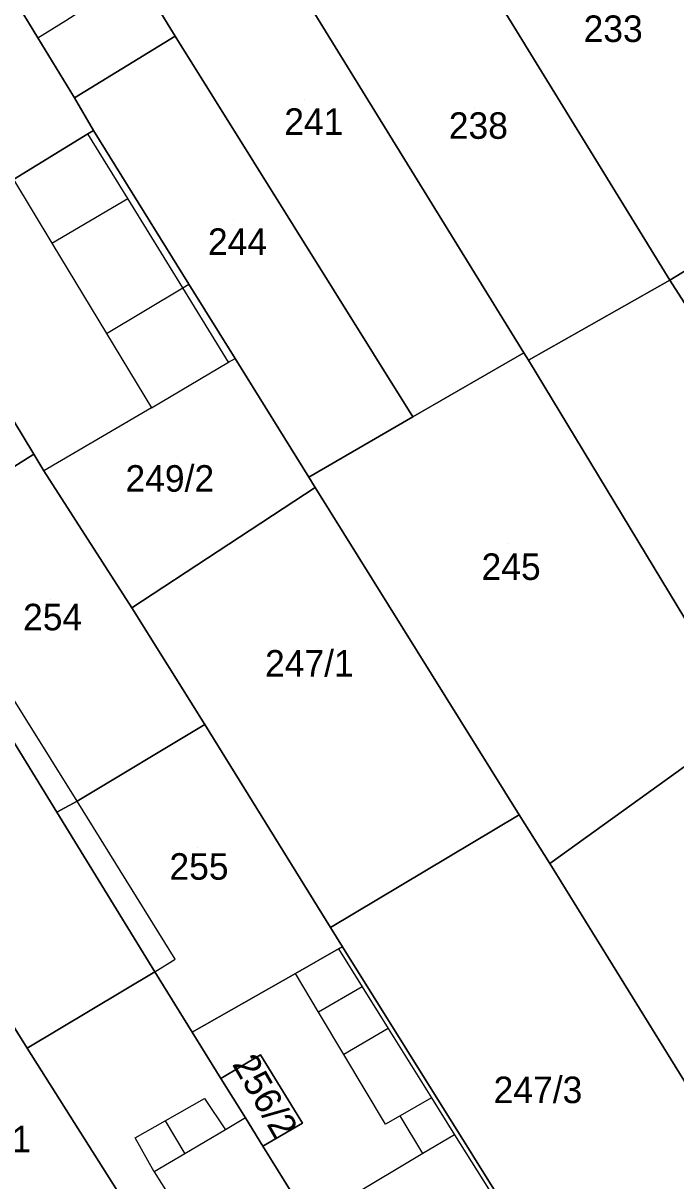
# Model space of a CAD drawing. Extents: x -263943 to -261149, y -1236934 to -1230686.
# Drawn here: x -262445.5 to -262396.2, y -1235644 to -1235556.7 of the extents above; entities that cross this region are included whole.
import ezdxf

# ---------------------------------------------------------------- set-up
doc = ezdxf.new("R2010")
doc.units = 0
for name, color, linetype in [('body_kn', 7, 'Continuous'), ('kladpar_druhypozemkov', 7, 'Continuous'), ('kladpar_hranice', 7, 'Continuous'), ('kladpar_parcelnecisla', 7, 'Continuous'), ('kladpar_plochy', 7, 'Continuous'), ('zappar_hrandruhpozemk', 7, 'Continuous')]:
    doc.layers.add(name, color=color, linetype=linetype)

msp = doc.modelspace()

# ---------------------------------------------------------------- linework, layer by layer
at = {"layer": 'body_kn'}
for p, q in [((-262444.38, -1235557.83), (-262444.38, -1235557.83)), ((-262444.38, -1235557.83), (-262444.38, -1235557.83)), ((-262434, -1235557.69), (-262434, -1235557.69)), ((-262434, -1235557.69), (-262434, -1235557.69)), ((-262441.61, -1235562.36), (-262441.61, -1235562.36)), ((-262441.61, -1235562.36), (-262441.61, -1235562.36)), ((-262440.59, -1235565.07), (-262440.59, -1235565.07)), ((-262440.59, -1235565.07), (-262440.59, -1235565.07)), ((-262440.17, -1235564.81), (-262440.17, -1235564.81)), ((-262437.59, -1235569.93), (-262437.59, -1235569.93)), ((-262437.59, -1235569.93), (-262437.59, -1235569.93)), ((-262443.31, -1235573.31), (-262443.31, -1235573.31)), ((-262432.97, -1235576.39), (-262432.97, -1235576.39)), ((-262396.68, -1235576.1), (-262396.68, -1235576.1)), ((-262433.44, -1235576.67), (-262433.44, -1235576.67)), ((-262439.19, -1235580.11), (-262439.19, -1235580.11)), ((-262407.69, -1235581.56), (-262407.69, -1235581.56)), ((-262429.98, -1235582.28), (-262429.98, -1235582.28)), ((-262429.98, -1235582.28), (-262429.98, -1235582.28)), ((-262429.49, -1235581.99), (-262429.49, -1235581.99)), ((-262429.49, -1235581.99), (-262429.49, -1235581.99)), ((-262407.34, -1235582.13), (-262407.34, -1235582.13)), ((-262435.8, -1235585.72), (-262435.8, -1235585.72)), ((-262416.07, -1235586.4), (-262416.07, -1235586.4)), ((-262444.68, -1235589.22), (-262444.68, -1235589.22)), ((-262443.92, -1235590.47), (-262443.92, -1235590.47)), ((-262423.93, -1235590.95), (-262423.93, -1235590.95)), ((-262423.44, -1235591.73), (-262423.44, -1235591.73)), ((-262437.29, -1235600.79), (-262437.29, -1235600.79)), ((-262431.77, -1235609.59), (-262431.77, -1235609.59)), ((-262431.77, -1235609.59), (-262431.77, -1235609.59)), ((-262441.41, -1235615.36), (-262441.41, -1235615.36)), ((-262441.41, -1235615.36), (-262441.41, -1235615.36)), ((-262442.93, -1235616.21), (-262442.93, -1235616.21)), ((-262408.04, -1235616.39), (-262408.04, -1235616.39)), ((-262408.04, -1235616.39), (-262408.04, -1235616.39)), ((-262405.74, -1235620.06), (-262405.74, -1235620.06)), ((-262405.74, -1235620.06), (-262405.74, -1235620.06)), ((-262422.28, -1235624.9), (-262422.28, -1235624.9)), ((-262421.69, -1235626.51), (-262421.69, -1235626.51)), ((-262421.69, -1235626.51), (-262421.69, -1235626.51)), ((-262421.39, -1235626.34), (-262421.39, -1235626.34)), ((-262434.01, -1235627.29), (-262434.01, -1235627.29)), ((-262435.54, -1235628.23), (-262435.54, -1235628.23)), ((-262435.54, -1235628.23), (-262435.54, -1235628.23)), ((-262424.94, -1235628.36), (-262424.94, -1235628.36)), ((-262424.94, -1235628.36), (-262424.94, -1235628.36)), ((-262419.9, -1235629.37), (-262419.9, -1235629.37)), ((-262419.9, -1235629.37), (-262419.9, -1235629.37)), ((-262423.19, -1235631.28), (-262423.19, -1235631.28)), ((-262432.72, -1235632.78), (-262432.72, -1235632.78)), ((-262417.94, -1235632.5), (-262417.94, -1235632.5)), ((-262417.94, -1235632.5), (-262417.94, -1235632.5)), ((-262445.18, -1235634), (-262445.18, -1235634)), ((-262427.56, -1235634.48), (-262427.56, -1235634.48)), ((-262421.29, -1235634.46), (-262421.29, -1235634.46)), ((-262430.56, -1235636.27), (-262430.56, -1235636.27)), ((-262431.79, -1235637.79), (-262431.79, -1235637.79)), ((-262414.67, -1235637.72), (-262414.67, -1235637.72)), ((-262414.67, -1235637.72), (-262414.67, -1235637.72)), ((-262428.71, -1235639.25), (-262428.71, -1235639.25)), ((-262428.71, -1235639.25), (-262428.71, -1235639.25)), ((-262417.04, -1235639.09), (-262417.04, -1235639.09)), ((-262417.04, -1235639.09), (-262417.04, -1235639.09)), ((-262434.76, -1235639.47), (-262434.76, -1235639.47)), ((-262434.76, -1235639.47), (-262434.76, -1235639.47)), ((-262430.22, -1235640.14), (-262430.22, -1235640.14)), ((-262430.22, -1235640.14), (-262430.22, -1235640.14)), ((-262424.41, -1235639.64), (-262424.41, -1235639.64)), ((-262418.14, -1235639.72), (-262418.14, -1235639.72)), ((-262437.03, -1235640.76), (-262437.03, -1235640.76)), ((-262412.92, -1235640.51), (-262412.92, -1235640.51)), ((-262433.29, -1235641.95), (-262433.29, -1235641.95)), ((-262433.29, -1235641.95), (-262433.29, -1235641.95)), ((-262427.39, -1235641.37), (-262427.39, -1235641.37)), ((-262415.31, -1235641.94), (-262415.31, -1235641.94)), ((-262415.31, -1235641.94), (-262415.31, -1235641.94)), ((-262435.59, -1235643.3), (-262435.59, -1235643.3))]:
    msp.add_line(p, q, dxfattribs=at)
at = {"layer": 'kladpar_druhypozemkov'}
for p, q in [((-262424.25, -1235562.49), (-262424.25, -1235562.49)), ((-262411.45, -1235563.19), (-262411.45, -1235563.19)), ((-262429.6, -1235571.54), (-262429.6, -1235571.54)), ((-262433.8, -1235589.49), (-262433.8, -1235589.49)), ((-262408.85, -1235595.94), (-262408.85, -1235595.94)), ((-262443.4, -1235600.19), (-262443.4, -1235600.19)), ((-262424.12, -1235604.01), (-262424.12, -1235604.01)), ((-262432.35, -1235618.84), (-262432.35, -1235618.84)), ((-262405.69, -1235636.01), (-262405.69, -1235636.01)), ((-262426.1, -1235637.84), (-262426.1, -1235637.84))]:
    msp.add_line(p, q, dxfattribs=at)
at = {"layer": 'kladpar_hranice'}
for points in [[(-262441.61, -1235562.36), (-262444.38, -1235557.83), (-262448.9, -1235550.42), (-262452.44, -1235544.63), (-262458.31, -1235535.02), (-262459.13, -1235533.68), (-262450.38, -1235530.69), (-262448.45, -1235534.43), (-262442.33, -1235544.22), (-262440.04, -1235547.88), (-262438.46, -1235550.44), (-262434, -1235557.69), (-262441.61, -1235562.36)], [(-262434, -1235557.69), (-262438.46, -1235550.44), (-262430.47, -1235544.65), (-262424.94, -1235553.62), (-262407.69, -1235581.56), (-262416.07, -1235586.4), (-262434, -1235557.69)], [(-262395.72, -1235554.42), (-262386.28, -1235569.73), (-262396.68, -1235576.1), (-262412.35, -1235550.62), (-262406.48, -1235547.17), (-262401.77, -1235544.46), (-262395.72, -1235554.42)], [(-262424.94, -1235553.62), (-262414.11, -1235547.76), (-262412.35, -1235550.62), (-262396.68, -1235576.1), (-262407.34, -1235582.13), (-262407.69, -1235581.56), (-262424.94, -1235553.62)], [(-262440.59, -1235565.07), (-262446.22, -1235568.5), (-262455.19, -1235553.66), (-262448.9, -1235550.42), (-262444.38, -1235557.83), (-262441.61, -1235562.36), (-262440.17, -1235564.81), (-262440.59, -1235565.07)], [(-262429.49, -1235581.99), (-262432.97, -1235576.39), (-262440.17, -1235564.81), (-262441.61, -1235562.36), (-262434, -1235557.69), (-262416.07, -1235586.4), (-262423.93, -1235590.95), (-262429.49, -1235581.99)], [(-262429.49, -1235581.99), (-262423.93, -1235590.95), (-262423.44, -1235591.73), (-262437.29, -1235600.79), (-262443.92, -1235590.47), (-262444.68, -1235589.22), (-262454.26, -1235573.4), (-262453.92, -1235573.19), (-262451.11, -1235571.48), (-262446.22, -1235568.5), (-262440.59, -1235565.07), (-262440.17, -1235564.81), (-262432.97, -1235576.39), (-262429.49, -1235581.99)], [(-262376.62, -1235607.31), (-262396.68, -1235576.1), (-262386.28, -1235569.73), (-262380.5, -1235579.04), (-262367.06, -1235600.36), (-262366.71, -1235600.92), (-262371.37, -1235603.9), (-262376.62, -1235607.31)], [(-262454.08, -1235595.15), (-262455.43, -1235596.08), (-262464.74, -1235580.93), (-262465.72, -1235579.33), (-262465.86, -1235579.1), (-262464.32, -1235578.16), (-262463.02, -1235577.36), (-262454.89, -1235572.37), (-262454.26, -1235573.4), (-262444.68, -1235589.22), (-262454.08, -1235595.15)], [(-262377.84, -1235611.22), (-262382.71, -1235614.77), (-262385.17, -1235610.71), (-262388.22, -1235612.66), (-262385.66, -1235616.92), (-262386, -1235617.17), (-262390.85, -1235609.37), (-262407.34, -1235582.13), (-262396.68, -1235576.1), (-262376.62, -1235607.31), (-262375.28, -1235609.34), (-262376.53, -1235610.26), (-262377.84, -1235611.22)], [(-262390.85, -1235609.37), (-262405.74, -1235620.06), (-262408.04, -1235616.39), (-262423.44, -1235591.73), (-262423.93, -1235590.95), (-262416.07, -1235586.4), (-262407.69, -1235581.56), (-262407.34, -1235582.13), (-262390.85, -1235609.37)], [(-262431.77, -1235609.59), (-262441.41, -1235615.36), (-262442.93, -1235616.21), (-262450.59, -1235603.78), (-262455.43, -1235596.08), (-262454.08, -1235595.15), (-262444.68, -1235589.22), (-262443.92, -1235590.47), (-262437.29, -1235600.79), (-262431.77, -1235609.59)], [(-262408.04, -1235616.39), (-262422.28, -1235624.9), (-262431.77, -1235609.59), (-262437.29, -1235600.79), (-262423.44, -1235591.73), (-262408.04, -1235616.39)], [(-262450.59, -1235603.78), (-262442.93, -1235616.21), (-262435.54, -1235628.23), (-262445.18, -1235634), (-262459.97, -1235610.31), (-262450.59, -1235603.78)], [(-262437.56, -1235670.48), (-262438.72, -1235668.62), (-262445.05, -1235658.43), (-262449.55, -1235651.19), (-262470.31, -1235617.16), (-262473.1, -1235612.61), (-262462.61, -1235605.99), (-262459.97, -1235610.31), (-262445.18, -1235634), (-262426.48, -1235663.52), (-262431.89, -1235666.91)], [(-262424.94, -1235628.36), (-262432.72, -1235632.78), (-262435.54, -1235628.23), (-262442.93, -1235616.21), (-262441.41, -1235615.36), (-262431.77, -1235609.59), (-262422.28, -1235624.9), (-262421.39, -1235626.34), (-262421.69, -1235626.51), (-262424.94, -1235628.36)], [(-262391.54, -1235642.98), (-262405.74, -1235620.06), (-262390.85, -1235609.37), (-262386, -1235617.17), (-262375.55, -1235633.98), (-262391.54, -1235642.98)], [(-262405.74, -1235620.06), (-262391.54, -1235642.98), (-262390.77, -1235644), (-262405.02, -1235652.52), (-262406.69, -1235649.85), (-262421.39, -1235626.34), (-262422.28, -1235624.9), (-262408.04, -1235616.39), (-262405.74, -1235620.06)], [(-262405.02, -1235652.52), (-262405.24, -1235652.65), (-262406.68, -1235652.15), (-262414.15, -1235656.44), (-262417.03, -1235658.09), (-262421.87, -1235650.28), (-262427.39, -1235641.37), (-262424.41, -1235639.64), (-262427.56, -1235634.48), (-262430.56, -1235636.27), (-262432.72, -1235632.78), (-262424.94, -1235628.36), (-262421.69, -1235626.51), (-262421.39, -1235626.34), (-262406.69, -1235649.85), (-262405.02, -1235652.52)], [(-262421.87, -1235650.28), (-262417.03, -1235658.09), (-262426.48, -1235663.52), (-262445.18, -1235634), (-262435.54, -1235628.23), (-262432.72, -1235632.78), (-262430.56, -1235636.27), (-262428.71, -1235639.25), (-262427.39, -1235641.37), (-262421.87, -1235650.28)], [(-262428.71, -1235639.25), (-262430.56, -1235636.27), (-262427.56, -1235634.48), (-262424.41, -1235639.64), (-262427.39, -1235641.37), (-262428.71, -1235639.25)]]:
    msp.add_lwpolyline(points, dxfattribs=at)
at = {"layer": 'kladpar_plochy'}
for p, q in [((-262459.97, -1235610.31), (-262445.18, -1235634)), ((-262445.18, -1235634), (-262426.48, -1235663.52))]:
    msp.add_line(p, q, dxfattribs=at)
for points in [[(-262441.61, -1235562.36), (-262444.38, -1235557.83), (-262448.9, -1235550.42), (-262452.44, -1235544.63), (-262458.31, -1235535.02), (-262459.13, -1235533.68), (-262450.38, -1235530.69), (-262448.45, -1235534.43), (-262442.33, -1235544.22), (-262440.04, -1235547.88), (-262438.46, -1235550.44), (-262434, -1235557.69)], [(-262434, -1235557.69), (-262438.46, -1235550.44), (-262430.47, -1235544.65), (-262424.94, -1235553.62), (-262407.69, -1235581.56), (-262416.07, -1235586.4)], [(-262395.72, -1235554.42), (-262386.28, -1235569.73), (-262396.68, -1235576.1), (-262412.35, -1235550.62), (-262406.48, -1235547.17), (-262401.77, -1235544.46)], [(-262424.94, -1235553.62), (-262414.11, -1235547.76), (-262412.35, -1235550.62), (-262396.68, -1235576.1), (-262407.34, -1235582.13), (-262407.69, -1235581.56)], [(-262440.59, -1235565.07), (-262446.22, -1235568.5), (-262455.19, -1235553.66), (-262448.9, -1235550.42), (-262444.38, -1235557.83), (-262441.61, -1235562.36), (-262440.17, -1235564.81)], [(-262429.49, -1235581.99), (-262432.97, -1235576.39), (-262440.17, -1235564.81), (-262441.61, -1235562.36), (-262434, -1235557.69), (-262416.07, -1235586.4), (-262423.93, -1235590.95)], [(-262429.49, -1235581.99), (-262423.93, -1235590.95), (-262423.44, -1235591.73), (-262437.29, -1235600.79), (-262443.92, -1235590.47), (-262444.68, -1235589.22), (-262454.26, -1235573.4), (-262453.92, -1235573.19), (-262451.11, -1235571.48), (-262446.22, -1235568.5), (-262440.59, -1235565.07), (-262440.17, -1235564.81), (-262432.97, -1235576.39)], [(-262376.62, -1235607.31), (-262396.68, -1235576.1), (-262386.28, -1235569.73), (-262380.5, -1235579.04), (-262367.06, -1235600.36), (-262366.71, -1235600.92), (-262371.37, -1235603.9)], [(-262454.08, -1235595.15), (-262455.43, -1235596.08), (-262464.74, -1235580.93), (-262465.72, -1235579.33), (-262465.86, -1235579.1), (-262464.32, -1235578.16), (-262463.02, -1235577.36), (-262454.89, -1235572.37), (-262454.26, -1235573.4), (-262444.68, -1235589.22)], [(-262377.84, -1235611.22), (-262382.71, -1235614.77), (-262385.17, -1235610.71), (-262388.22, -1235612.66), (-262385.66, -1235616.92), (-262386, -1235617.17), (-262390.85, -1235609.37), (-262407.34, -1235582.13), (-262396.68, -1235576.1), (-262376.62, -1235607.31), (-262375.28, -1235609.34), (-262376.53, -1235610.26)], [(-262390.85, -1235609.37), (-262405.74, -1235620.06), (-262408.04, -1235616.39), (-262423.44, -1235591.73), (-262423.93, -1235590.95), (-262416.07, -1235586.4), (-262407.69, -1235581.56), (-262407.34, -1235582.13)], [(-262431.77, -1235609.59), (-262441.41, -1235615.36), (-262442.93, -1235616.21), (-262450.59, -1235603.78), (-262455.43, -1235596.08), (-262454.08, -1235595.15), (-262444.68, -1235589.22), (-262443.92, -1235590.47), (-262437.29, -1235600.79)], [(-262408.04, -1235616.39), (-262422.28, -1235624.9), (-262431.77, -1235609.59), (-262437.29, -1235600.79), (-262423.44, -1235591.73)], [(-262450.59, -1235603.78), (-262442.93, -1235616.21), (-262435.54, -1235628.23), (-262445.18, -1235634), (-262459.97, -1235610.31)], [(-262424.94, -1235628.36), (-262432.72, -1235632.78), (-262435.54, -1235628.23), (-262442.93, -1235616.21), (-262441.41, -1235615.36), (-262431.77, -1235609.59), (-262422.28, -1235624.9), (-262421.39, -1235626.34), (-262421.69, -1235626.51)], [(-262391.54, -1235642.98), (-262405.74, -1235620.06), (-262390.85, -1235609.37), (-262386, -1235617.17), (-262375.55, -1235633.98)], [(-262405.74, -1235620.06), (-262391.54, -1235642.98), (-262390.77, -1235644), (-262405.02, -1235652.52), (-262406.69, -1235649.85), (-262421.39, -1235626.34), (-262422.28, -1235624.9), (-262408.04, -1235616.39)], [(-262405.02, -1235652.52), (-262405.24, -1235652.65), (-262406.68, -1235652.15), (-262414.15, -1235656.44), (-262417.03, -1235658.09), (-262421.87, -1235650.28), (-262427.39, -1235641.37), (-262424.41, -1235639.64), (-262427.56, -1235634.48), (-262430.56, -1235636.27), (-262432.72, -1235632.78), (-262424.94, -1235628.36), (-262421.69, -1235626.51), (-262421.39, -1235626.34), (-262406.69, -1235649.85)], [(-262421.87, -1235650.28), (-262417.03, -1235658.09), (-262426.48, -1235663.52), (-262445.18, -1235634), (-262435.54, -1235628.23), (-262432.72, -1235632.78), (-262430.56, -1235636.27), (-262428.71, -1235639.25), (-262427.39, -1235641.37)], [(-262428.71, -1235639.25), (-262430.56, -1235636.27), (-262427.56, -1235634.48), (-262424.41, -1235639.64), (-262427.39, -1235641.37)]]:
    msp.add_lwpolyline(points, close=True, dxfattribs=at)
at = {"layer": 'zappar_hrandruhpozemk'}
for p, q in [((-262437.59, -1235569.93), (-262440.59, -1235565.07)), ((-262446.22, -1235568.5), (-262443.31, -1235573.31)), ((-262443.31, -1235573.31), (-262437.59, -1235569.93)), ((-262443.31, -1235573.31), (-262439.19, -1235580.11)), ((-262439.19, -1235580.11), (-262435.8, -1235585.72)), ((-262435.8, -1235585.72), (-262443.92, -1235590.47)), ((-262441.41, -1235615.36), (-262454.08, -1235595.15)), ((-262434.01, -1235627.29), (-262441.41, -1235615.36)), ((-262435.54, -1235628.23), (-262434.01, -1235627.29)), ((-262419.9, -1235629.37), (-262423.19, -1235631.28)), ((-262417.94, -1235632.5), (-262421.29, -1235634.46)), ((-262414.67, -1235637.72), (-262417.04, -1235639.09)), ((-262428.71, -1235639.25), (-262430.22, -1235640.14)), ((-262415.31, -1235641.94), (-262417.04, -1235639.09)), ((-262434.76, -1235639.47), (-262433.29, -1235641.95)), ((-262430.22, -1235640.14), (-262433.29, -1235641.95)), ((-262412.92, -1235640.51), (-262406.97, -1235650.01)), ((-262433.29, -1235641.95), (-262435.59, -1235643.3)), ((-262435.59, -1235643.3), (-262429.14, -1235653.59))]:
    msp.add_line(p, q, dxfattribs=at)
for points in [[(-262444.38, -1235557.83), (-262442.27, -1235556.51), (-262441.2, -1235555.84)], [(-262429.98, -1235582.28), (-262433.44, -1235576.67), (-262437.59, -1235569.93)], [(-262439.19, -1235580.11), (-262433.44, -1235576.67), (-262432.97, -1235576.39)], [(-262435.8, -1235585.72), (-262429.98, -1235582.28), (-262429.49, -1235581.99)], [(-262421.69, -1235626.51), (-262419.9, -1235629.37), (-262417.94, -1235632.5), (-262414.67, -1235637.72), (-262412.92, -1235640.51)], [(-262417.04, -1235639.09), (-262418.14, -1235639.72), (-262421.29, -1235634.46), (-262423.19, -1235631.28), (-262424.94, -1235628.36)], [(-262435.59, -1235643.3), (-262437.03, -1235640.76), (-262434.76, -1235639.47), (-262431.79, -1235637.79), (-262430.22, -1235640.14)], [(-262412.92, -1235640.51), (-262415.31, -1235641.94), (-262420.9, -1235645.28)]]:
    msp.add_lwpolyline(points, dxfattribs=at)

# ---------------------------------------------------------------- texts
at = {"layer": 'kladpar_parcelnecisla'}
for s, p in [('233', (-262403.19, -1235558.14)), ('241', (-262425.776, -1235565.14)), ('238', (-262413.362, -1235565.44)), ('244', (-262431.536, -1235574.19)), ('249/2', (-262437.762, -1235592.04)), ('245', (-262410.891, -1235598.69)), ('254', (-262445.491, -1235602.49)), ('247/1', (-262427.229, -1235605.98)), ('255', (-262434.446, -1235621.29)), ('247/3', (-262409.981, -1235638.13)), ('265/1', (-262451.571, -1235641.84))]:
    msp.add_text(s, height=2, dxfattribs=at).set_placement(p)
msp.add_text('256/2', height=2, rotation=300, dxfattribs=at).set_placement((-262429.75, -1235635.194))

doc.saveas('drawing.dxf')
